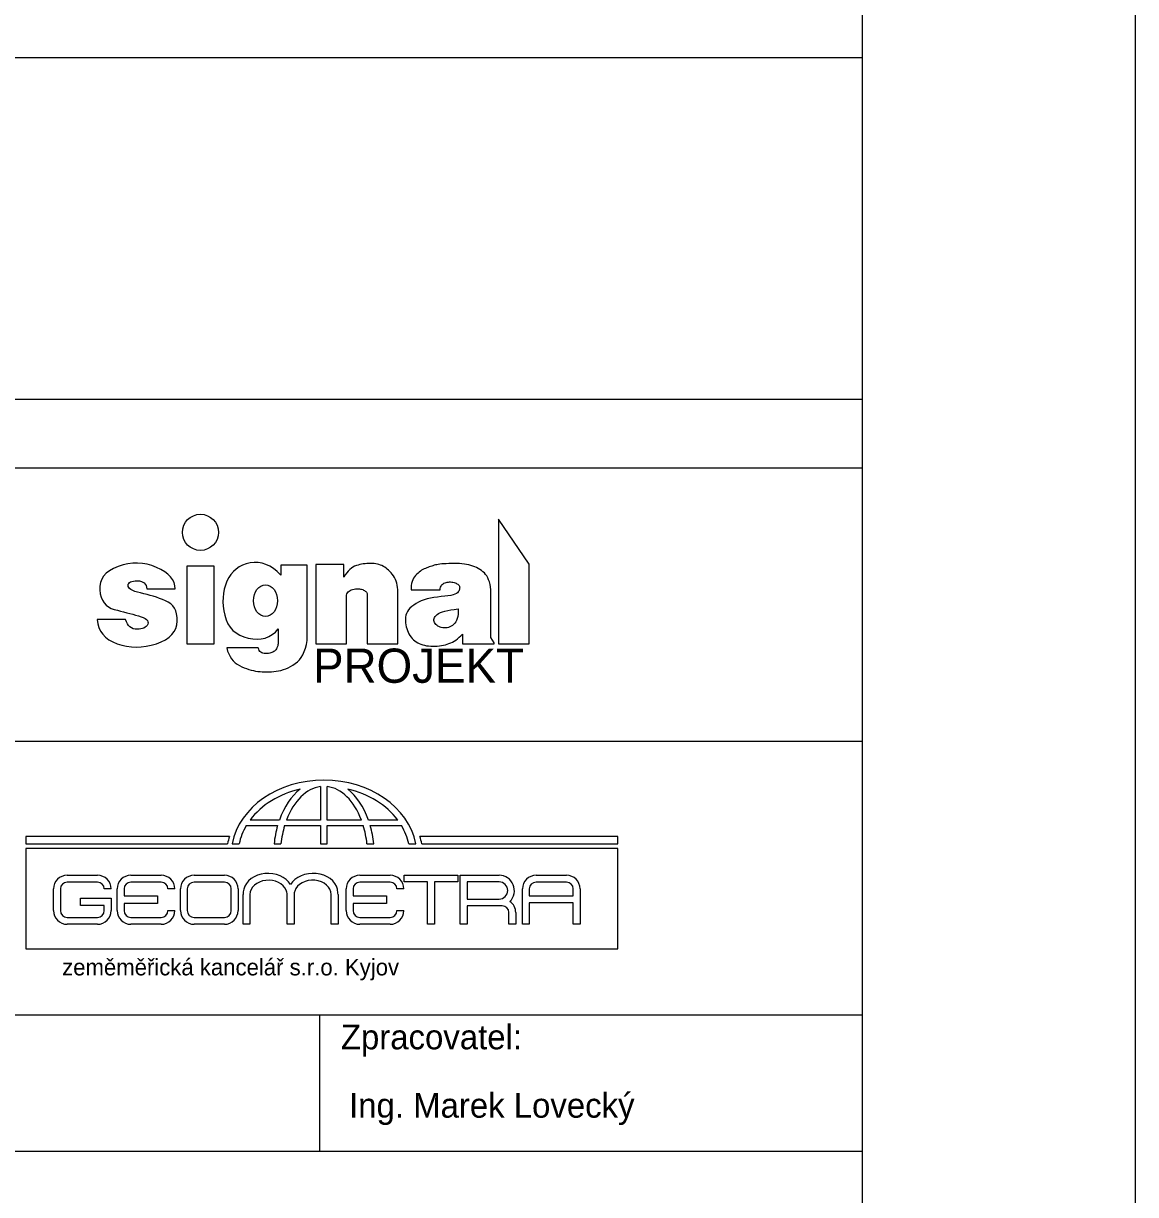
# Model space of a CAD drawing. Extents: x 1391 to 5528, y -6194 to 565.
# Drawn here: x 4054.2 to 4135.6, y -1004.2 to -918.5 of the extents above; entities that cross this region are included whole.
import ezdxf

# ---------------------------------------------------------------- set-up
doc = ezdxf.new("R2010")
doc.units = 0
for name, color, linetype in [('Default', 7, 'Continuous'), ('Vrstva 1', 7, 'Continuous'), ('Vrstva 11', 7, 'Continuous'), ('Vrstva 17', 7, 'Continuous'), ('Vrstva 5', 7, 'Continuous'), ('Vrstva 6', 7, 'Continuous')]:
    doc.layers.add(name, color=color, linetype=linetype)

msp = doc.modelspace()

# ---------------------------------------------------------------- linework, layer by layer
at = {"layer": 'Default'}
msp.add_lwpolyline([(3925.563, -1103.013), (4135.563, -1103.013), (4135.563, -806.013), (3925.563, -806.013)], close=True, dxfattribs=at)
at = {"layer": 'Vrstva 1'}
msp.add_lwpolyline([(3945.563, -826.013), (4115.563, -826.013), (4115.563, -1086.013), (3945.563, -1086.013)], close=True, dxfattribs=at)
at = {"layer": 'Vrstva 11'}
for points in [[(4091.228, -963.892), (4091.228, -958.052), (4088.988, -954.772), (4088.988, -963.892), (4091.228, -963.892)], [(4062.499, -964.127), (4062.861, -964.111), (4063.228, -964.063), (4063.599, -963.984), (4063.975, -963.874), (4064.329, -963.737), (4064.637, -963.581), (4064.898, -963.405), (4065.112, -963.209), (4065.28, -962.993), (4065.4, -962.757), (4065.474, -962.502), (4065.5, -962.226), (4065.49, -961.952), (4065.451, -961.703), (4065.385, -961.479), (4065.291, -961.28), (4065.17, -961.105), (4065.021, -960.955), (4064.844, -960.83), (4064.639, -960.729), (4064.42, -960.643), (4064.198, -960.561), (4063.973, -960.484), (4063.747, -960.411), (4063.518, -960.342), (4063.287, -960.278), (4063.054, -960.218), (4062.818, -960.163), (4062.596, -960.108), (4062.405, -960.049), (4062.244, -959.986), (4062.114, -959.919), (4062.014, -959.848), (4061.945, -959.772), (4061.906, -959.693), (4061.897, -959.61), (4061.914, -959.531), (4061.95, -959.462), (4062.006, -959.404), (4062.082, -959.357), (4062.178, -959.32), (4062.294, -959.295), (4062.429, -959.28), (4062.585, -959.277), (4062.74, -959.287), (4062.875, -959.316), (4062.99, -959.364), (4063.085, -959.429), (4063.16, -959.513), (4063.214, -959.615), (4063.249, -959.736), (4063.263, -959.875), (4065.342, -959.875), (4065.323, -959.633), (4065.261, -959.403), (4065.156, -959.186), (4065.008, -958.982), (4064.817, -958.79), (4064.583, -958.611), (4064.307, -958.445), (4063.987, -958.292), (4063.645, -958.163), (4063.3, -958.068), (4062.952, -958.008), (4062.602, -957.983), (4062.249, -957.993), (4061.894, -958.038), (4061.535, -958.118), (4061.174, -958.232), (4060.836, -958.375), (4060.547, -958.538), (4060.306, -958.721), (4060.114, -958.925), (4059.971, -959.149), (4059.876, -959.394), (4059.83, -959.659), (4059.832, -959.945), (4059.872, -960.227), (4059.938, -960.479), (4060.03, -960.701), (4060.148, -960.894), (4060.293, -961.057), (4060.464, -961.191), (4060.661, -961.295), (4060.885, -961.37), (4061.12, -961.43), (4061.351, -961.49), (4061.578, -961.549), (4061.802, -961.608), (4062.023, -961.667), (4062.239, -961.725), (4062.452, -961.783), (4062.662, -961.841), (4062.854, -961.901), (4063.016, -961.965), (4063.146, -962.034), (4063.246, -962.107), (4063.314, -962.185), (4063.352, -962.268), (4063.359, -962.355), (4063.335, -962.446), (4063.289, -962.534), (4063.228, -962.61), (4063.152, -962.675), (4063.062, -962.728), (4062.958, -962.77), (4062.84, -962.8), (4062.707, -962.818), (4062.559, -962.825), (4062.411, -962.814), (4062.275, -962.781), (4062.152, -962.725), (4062.04, -962.647), (4061.942, -962.546), (4061.855, -962.422), (4061.781, -962.275), (4061.72, -962.107), (4059.639, -962.107), (4059.683, -962.413), (4059.767, -962.696), (4059.89, -962.954), (4060.052, -963.187), (4060.254, -963.397), (4060.496, -963.582), (4060.778, -963.743), (4061.099, -963.88), (4061.442, -963.989), (4061.79, -964.066), (4062.142, -964.112), (4062.499, -964.127)], [(4068.188, -963.892), (4068.188, -958.212), (4066.188, -958.212), (4066.188, -963.892), (4068.188, -963.892)], [(4072.047, -965.935), (4072.216, -965.931), (4072.386, -965.922), (4072.558, -965.909), (4072.731, -965.891), (4072.905, -965.864), (4073.079, -965.825), (4073.253, -965.774), (4073.426, -965.71), (4073.6, -965.635), (4073.772, -965.547), (4073.945, -965.447), (4074.117, -965.335), (4074.282, -965.206), (4074.43, -965.053), (4074.563, -964.877), (4074.679, -964.679), (4074.78, -964.457), (4074.865, -964.212), (4074.934, -963.943), (4074.988, -963.652), (4074.988, -958.132), (4073.068, -958.132), (4073.068, -958.852), (4072.802, -958.598), (4072.531, -958.385), (4072.257, -958.213), (4071.978, -958.082), (4071.695, -957.992), (4071.407, -957.943), (4071.116, -957.935), (4070.82, -957.969), (4070.533, -958.037), (4070.267, -958.134), (4070.024, -958.259), (4069.802, -958.413), (4069.602, -958.595), (4069.423, -958.806), (4069.267, -959.046), (4069.132, -959.314), (4069.022, -959.599), (4068.937, -959.892), (4068.878, -960.193), (4068.845, -960.5), (4068.838, -960.814), (4068.857, -961.136), (4068.901, -961.465), (4068.972, -961.801), (4069.072, -962.125), (4069.205, -962.415), (4069.37, -962.673), (4069.568, -962.899), (4069.799, -963.091), (4070.062, -963.251), (4070.358, -963.379), (4070.687, -963.474), (4071.023, -963.532), (4071.342, -963.549), (4071.643, -963.526), (4071.926, -963.461), (4072.191, -963.357), (4072.438, -963.211), (4072.668, -963.025), (4072.88, -962.798), (4072.88, -963.875), (4072.861, -963.962), (4072.838, -964.044), (4072.81, -964.12), (4072.778, -964.19), (4072.742, -964.255), (4072.701, -964.313), (4072.655, -964.366), (4072.605, -964.414), (4072.55, -964.455), (4072.487, -964.492), (4072.417, -964.523), (4072.34, -964.548), (4072.256, -964.568), (4072.165, -964.583), (4072.067, -964.593), (4071.962, -964.597), (4071.858, -964.591), (4071.765, -964.573), (4071.682, -964.541), (4071.609, -964.496), (4071.546, -964.437), (4071.493, -964.366), (4071.451, -964.281), (4071.418, -964.183), (4069.111, -964.183), (4069.18, -964.41), (4069.264, -964.619), (4069.361, -964.809), (4069.472, -964.981), (4069.596, -965.133), (4069.735, -965.267), (4069.887, -965.382), (4070.053, -965.479), (4070.225, -965.562), (4070.396, -965.636), (4070.565, -965.701), (4070.733, -965.758), (4070.899, -965.807), (4071.064, -965.847), (4071.227, -965.878), (4071.389, -965.9), (4071.551, -965.916), (4071.715, -965.927), (4071.88, -965.933), (4072.047, -965.935)], [(4081.628, -963.892), (4081.628, -960.092), (4081.624, -959.922), (4081.61, -959.759), (4081.586, -959.603), (4081.55, -959.453), (4081.504, -959.309), (4081.447, -959.172), (4081.379, -959.042), (4081.301, -958.918), (4081.216, -958.802), (4081.129, -958.694), (4081.04, -958.594), (4080.949, -958.502), (4080.856, -958.419), (4080.761, -958.344), (4080.664, -958.276), (4080.565, -958.218), (4080.462, -958.166), (4080.356, -958.122), (4080.245, -958.085), (4080.13, -958.054), (4080.011, -958.031), (4079.887, -958.014), (4079.759, -958.004), (4079.627, -958.002), (4079.493, -958.005), (4079.361, -958.013), (4079.229, -958.026), (4079.099, -958.044), (4078.97, -958.067), (4078.842, -958.095), (4078.716, -958.127), (4078.59, -958.165), (4078.467, -958.213), (4078.345, -958.278), (4078.226, -958.36), (4078.11, -958.457), (4077.996, -958.571), (4077.884, -958.702), (4077.775, -958.849), (4077.668, -959.012), (4077.668, -958.092), (4075.628, -958.092), (4075.628, -963.892), (4077.868, -963.892), (4077.868, -960.332), (4077.902, -960.241), (4077.946, -960.16), (4078.001, -960.089), (4078.065, -960.028), (4078.139, -959.977), (4078.223, -959.936), (4078.317, -959.905), (4078.421, -959.884), (4078.527, -959.871), (4078.628, -959.864), (4078.723, -959.864), (4078.814, -959.869), (4078.899, -959.88), (4078.978, -959.898), (4079.053, -959.922), (4079.122, -959.951), (4079.184, -959.986), (4079.238, -960.024), (4079.284, -960.067), (4079.321, -960.112), (4079.35, -960.162), (4079.371, -960.215), (4079.383, -960.272), (4079.388, -960.332), (4079.388, -963.892), (4081.628, -963.892)], [(4084.19, -964.056), (4084.352, -964.054), (4084.51, -964.045), (4084.663, -964.031), (4084.812, -964.011), (4084.956, -963.985), (4085.097, -963.953), (4085.233, -963.916), (4085.364, -963.873), (4085.493, -963.822), (4085.62, -963.76), (4085.746, -963.688), (4085.869, -963.606), (4085.991, -963.513), (4086.112, -963.41), (4086.23, -963.296), (4086.348, -963.172), (4086.348, -963.892), (4088.668, -963.892), (4088.668, -963.812), (4088.428, -963.412), (4088.428, -959.932), (4088.401, -959.728), (4088.365, -959.538), (4088.32, -959.362), (4088.265, -959.201), (4088.201, -959.054), (4088.127, -958.922), (4088.043, -958.804), (4087.95, -958.7), (4087.849, -958.608), (4087.742, -958.522), (4087.628, -958.443), (4087.508, -958.371), (4087.382, -958.306), (4087.25, -958.248), (4087.111, -958.197), (4086.966, -958.153), (4086.814, -958.115), (4086.655, -958.083), (4086.489, -958.056), (4086.315, -958.036), (4086.135, -958.021), (4085.947, -958.011), (4085.751, -958.008), (4085.549, -958.01), (4085.35, -958.016), (4085.166, -958.024), (4084.997, -958.035), (4084.843, -958.047), (4084.703, -958.062), (4084.578, -958.079), (4084.467, -958.099), (4084.372, -958.12), (4084.283, -958.144), (4084.194, -958.17), (4084.104, -958.197), (4084.013, -958.227), (4083.921, -958.259), (4083.829, -958.292), (4083.737, -958.327), (4083.643, -958.365), (4083.55, -958.406), (4083.458, -958.455), (4083.366, -958.51), (4083.276, -958.573), (4083.187, -958.642), (4083.099, -958.717), (4083.012, -958.8), (4082.926, -958.889), (4082.845, -958.987), (4082.776, -959.094), (4082.718, -959.21), (4082.67, -959.336), (4082.633, -959.471), (4082.607, -959.615), (4082.592, -959.769), (4082.588, -959.932), (4084.708, -959.932), (4084.723, -959.836), (4084.747, -959.749), (4084.78, -959.671), (4084.821, -959.602), (4084.872, -959.542), (4084.93, -959.492), (4084.998, -959.45), (4085.073, -959.418), (4085.154, -959.394), (4085.235, -959.376), (4085.317, -959.365), (4085.399, -959.36), (4085.481, -959.361), (4085.565, -959.37), (4085.648, -959.384), (4085.732, -959.406), (4085.813, -959.431), (4085.884, -959.459), (4085.947, -959.489), (4086, -959.521), (4086.045, -959.555), (4086.082, -959.592), (4086.109, -959.63), (4086.128, -959.671), (4086.14, -959.714), (4086.145, -959.759), (4086.144, -959.808), (4086.136, -959.859), (4086.122, -959.913), (4086.103, -959.97), (4086.076, -960.03), (4086.044, -960.093), (4085.993, -960.154), (4085.912, -960.21), (4085.801, -960.261), (4085.659, -960.306), (4085.487, -960.346), (4085.285, -960.381), (4085.052, -960.41), (4084.789, -960.434), (4084.517, -960.461), (4084.258, -960.498), (4084.01, -960.546), (4083.775, -960.605), (4083.553, -960.674), (4083.342, -960.753), (4083.144, -960.843), (4082.958, -960.944), (4082.789, -961.052), (4082.641, -961.165), (4082.513, -961.282), (4082.407, -961.404), (4082.321, -961.53), (4082.256, -961.661), (4082.212, -961.796), (4082.189, -961.935), (4082.181, -962.077), (4082.182, -962.217), (4082.192, -962.356), (4082.211, -962.494), (4082.239, -962.631), (4082.276, -962.766), (4082.322, -962.9), (4082.377, -963.034), (4082.44, -963.162), (4082.51, -963.281), (4082.587, -963.391), (4082.671, -963.493), (4082.761, -963.585), (4082.859, -963.669), (4082.964, -963.744), (4083.075, -963.81), (4083.193, -963.868), (4083.317, -963.918), (4083.447, -963.96), (4083.584, -963.995), (4083.726, -964.022), (4083.875, -964.041), (4084.03, -964.053), (4084.19, -964.056)], [(4084.906, -962.712), (4084.803, -962.691), (4084.708, -962.663), (4084.622, -962.627), (4084.543, -962.584), (4084.472, -962.532), (4084.409, -962.473), (4084.354, -962.407), (4084.307, -962.332), (4084.273, -962.254), (4084.255, -962.177), (4084.254, -962.101), (4084.27, -962.026), (4084.302, -961.952), (4084.351, -961.879), (4084.417, -961.806), (4084.5, -961.735), (4084.603, -961.667), (4084.732, -961.604), (4084.886, -961.546), (4085.065, -961.494), (4085.269, -961.446), (4085.498, -961.405), (4085.753, -961.368), (4086.032, -961.337), (4086.037, -961.535), (4086.028, -961.717), (4086.006, -961.883), (4085.972, -962.033), (4085.924, -962.167), (4085.864, -962.284), (4085.79, -962.385), (4085.704, -962.47), (4085.611, -962.542), (4085.515, -962.601), (4085.418, -962.649), (4085.319, -962.685), (4085.219, -962.709), (4085.116, -962.722), (4085.012, -962.723), (4084.906, -962.712)]]:
    msp.add_lwpolyline(points, dxfattribs=at)
msp.add_circle((4067.188, -955.732), 1.32, dxfattribs=at)
msp.add_ellipse((4071.948, -960.732), major_axis=(0, 1.16), ratio=0.758621, dxfattribs=at)
at = {"layer": 'Vrstva 17'}
for p, q in [((4075.958, -974.326), (4075.958, -976.772)), ((4076.465, -976.772), (4076.465, -974.324)), ((4070.545, -977.183), (4072.832, -977.183)), ((4072.965, -976.772), (4070.82, -976.772)), ((4073.342, -977.183), (4075.958, -977.183)), ((4075.958, -976.772), (4073.482, -976.772)), ((4075.958, -977.183), (4075.958, -978.503)), ((4078.96, -976.772), (4076.465, -976.772)), ((4076.465, -978.503), (4076.465, -977.183)), ((4076.465, -977.183), (4079.099, -977.183)), ((4081.622, -976.772), (4079.477, -976.772)), ((4079.609, -977.183), (4081.897, -977.183)), ((4069.314, -977.972), (4054.433, -977.972)), ((4054.433, -977.972), (4054.433, -978.503)), ((4097.712, -977.972), (4083.233, -977.972)), ((4097.712, -978.503), (4097.712, -977.972)), ((4097.71, -978.848), (4054.427, -978.848)), ((4054.427, -978.848), (4054.427, -986.186)), ((4054.433, -978.503), (4069.176, -978.503)), ((4069.502, -978.503), (4070.019, -978.503)), ((4072.575, -978.503), (4073.075, -978.503)), ((4075.958, -978.503), (4076.465, -978.503)), ((4079.366, -978.503), (4079.866, -978.503)), ((4082.423, -978.503), (4082.94, -978.503)), ((4083.371, -978.503), (4097.712, -978.503)), ((4097.71, -986.186), (4097.71, -978.848)), ((4057.452, -980.814), (4059.663, -980.814)), ((4059.663, -981.313), (4057.452, -981.313)), ((4062.108, -980.814), (4064.319, -980.814)), ((4064.319, -981.313), (4062.108, -981.313)), ((4066.732, -980.814), (4068.943, -980.814)), ((4068.943, -981.313), (4066.732, -981.313)), ((4078.851, -980.814), (4081.061, -980.814)), ((4081.061, -981.313), (4078.851, -981.313)), ((4083.794, -984.396), (4083.794, -981.3)), ((4084.297, -981.3), (4084.297, -984.396)), ((4086.188, -980.814), (4089.032, -980.814)), ((4089.032, -981.303), (4086.692, -981.303)), ((4086.692, -981.303), (4086.692, -982.553)), ((4091.736, -980.814), (4093.947, -980.814)), ((4093.947, -981.313), (4091.736, -981.313)), ((4056.454, -983.398), (4056.454, -981.812)), ((4056.953, -981.812), (4056.953, -983.398)), ((4060.66, -981.812), (4060.162, -981.812)), ((4061.11, -983.398), (4061.11, -981.812)), ((4061.609, -981.812), (4061.609, -982.322)), ((4061.609, -982.322), (4064.052, -982.322)), ((4064.052, -982.322), (4064.052, -982.867)), ((4065.317, -981.812), (4064.818, -981.812)), ((4065.734, -983.398), (4065.734, -981.812)), ((4066.233, -981.812), (4066.233, -983.398)), ((4069.442, -983.398), (4069.442, -981.812)), ((4069.941, -981.812), (4069.941, -983.398)), ((4070.313, -984.396), (4070.313, -982.211)), ((4070.814, -982.211), (4070.814, -984.396)), ((4073.533, -984.396), (4073.533, -982.211)), ((4074.033, -982.211), (4074.033, -984.396)), ((4076.752, -984.396), (4076.752, -982.211)), ((4077.253, -982.211), (4077.253, -984.396)), ((4077.853, -983.398), (4077.853, -981.812)), ((4078.352, -981.812), (4078.352, -982.322)), ((4078.352, -982.322), (4080.795, -982.322)), ((4080.795, -982.322), (4080.795, -982.867)), ((4082.059, -981.812), (4081.56, -981.812)), ((4090.738, -984.396), (4090.738, -981.812)), ((4091.237, -981.812), (4091.237, -982.32)), ((4091.237, -982.32), (4094.446, -982.32)), ((4094.446, -982.32), (4094.446, -981.812)), ((4094.945, -981.812), (4094.945, -984.396)), ((4058.427, -983.02), (4058.427, -982.475)), ((4058.427, -982.475), (4060.66, -982.475)), ((4060.162, -983.02), (4058.427, -983.02)), ((4060.162, -983.398), (4060.162, -983.02)), ((4060.66, -982.475), (4060.66, -983.398)), ((4064.052, -982.867), (4061.609, -982.867)), ((4061.609, -982.867), (4061.609, -983.398)), ((4080.795, -982.867), (4078.352, -982.867)), ((4078.352, -982.867), (4078.352, -983.398)), ((4086.692, -982.553), (4089.032, -982.553)), ((4089.032, -983.041), (4086.692, -983.041)), ((4089.247, -983.045), (4089.032, -983.041)), ((4094.446, -982.824), (4091.237, -982.824)), ((4091.237, -982.824), (4091.237, -984.396)), ((4094.446, -984.396), (4094.446, -982.824)), ((4057.452, -983.897), (4059.663, -983.897)), ((4062.108, -983.897), (4064.319, -983.897)), ((4064.818, -983.398), (4065.317, -983.398)), ((4066.732, -983.897), (4068.943, -983.897)), ((4078.851, -983.897), (4081.061, -983.897)), ((4081.56, -983.398), (4082.059, -983.398)), ((4089.746, -984.396), (4089.746, -983.544)), ((4090.244, -983.544), (4090.244, -984.396)), ((4059.663, -984.396), (4057.452, -984.396)), ((4064.319, -984.396), (4062.108, -984.396)), ((4068.943, -984.396), (4066.732, -984.396)), ((4070.814, -984.396), (4070.313, -984.396)), ((4074.033, -984.396), (4073.533, -984.396)), ((4077.253, -984.396), (4076.752, -984.396)), ((4081.061, -984.396), (4078.851, -984.396)), ((4084.297, -984.396), (4083.794, -984.396)), ((4090.244, -984.396), (4089.746, -984.396)), ((4091.237, -984.396), (4090.738, -984.396)), ((4094.945, -984.396), (4094.446, -984.396)), ((4054.427, -986.186), (4097.71, -986.186))]:
    msp.add_line(p, q, dxfattribs=at)
for points in [[(4083.794, -981.3), (4082.096, -981.3), (4082.096, -980.814), (4086.009, -980.814)], [(4086.009, -980.814), (4086.009, -981.3), (4084.297, -981.3)], [(4086.692, -983.041), (4086.692, -984.396), (4086.188, -984.396), (4086.188, -980.814)]]:
    msp.add_lwpolyline(points, dxfattribs=at)
for centre, radius, start, end in [((4057.452, -981.812), 0.998, 90, 180), ((4057.452, -981.812), 0.499, 90, 180), ((4059.663, -981.812), 0.998, 360, 90), ((4059.663, -981.812), 0.499, 0, 90), ((4062.108, -981.812), 0.998, 90, 180), ((4062.108, -981.812), 0.499, 90, 180), ((4064.319, -981.812), 0.998, 360, 90), ((4064.319, -981.812), 0.499, 0, 90), ((4066.732, -981.812), 0.998, 90, 180), ((4066.732, -981.812), 0.499, 90, 180), ((4068.943, -981.812), 0.998, 360, 90), ((4068.943, -981.812), 0.499, 0, 90), ((4078.851, -981.812), 0.998, 90, 180), ((4078.851, -981.812), 0.499, 90, 180), ((4081.061, -981.812), 0.998, 360, 90), ((4081.061, -981.812), 0.499, 0, 90), ((4089.032, -981.928), 1.114, 314.45734, 90), ((4089.032, -981.928), 0.625, 270, 90), ((4091.736, -981.812), 0.998, 90, 180), ((4091.736, -981.812), 0.499, 90, 180), ((4093.947, -981.812), 0.998, 360, 90), ((4093.947, -981.812), 0.499, 0, 90), ((4072.25, -982.261), 1.938, 166.96576, 178.52091), ((4072.579, -982.275), 0.957, 3.86486, 22.41569), ((4075.266, -982.333), 1.238, 162.61388, 174.3506), ((4075.315, -982.261), 1.938, 1.47909, 13.03424), ((4089.247, -983.544), 0.499, 0, 90), ((4089.247, -983.544), 0.998, 360, 55.44734), ((4057.452, -983.398), 0.998, 180, 270), ((4057.452, -983.398), 0.499, 180, 270), ((4059.663, -983.398), 0.998, 270, 0), ((4059.663, -983.398), 0.499, 270, 0), ((4062.108, -983.398), 0.998, 180, 270), ((4062.108, -983.398), 0.499, 180, 270), ((4064.319, -983.398), 0.998, 270, 0), ((4064.319, -983.398), 0.499, 270, 0), ((4066.732, -983.398), 0.998, 180, 270), ((4066.732, -983.398), 0.499, 180, 270), ((4068.943, -983.398), 0.998, 270, 0), ((4068.943, -983.398), 0.499, 270, 0), ((4078.851, -983.398), 0.998, 180, 270), ((4078.851, -983.398), 0.499, 180, 270), ((4081.061, -983.398), 0.998, 270, 0), ((4081.061, -983.398), 0.499, 270, 0)]:
    msp.add_arc(centre, radius, start, end, dxfattribs=at)
for centre, major_axis, ratio, start_param, end_param in [((4076.221, -979.376), (-6.804, 0), 0.811768, 3.300239, 6.124539), ((4076.221, -979.376), (-6.296, 0), 0.804826, 4.992897, 5.743383), ((4076.221, -979.376), (0, 5.524), 0.668443, 0.491666, 1.079789), ((4076.221, -979.376), (0, 5.067), 0.630136, 0.08224, 1.030995), ((4076.221, -979.376), (0, 5.067), 0.630136, 5.252191, 6.206521), ((4076.221, -979.376), (0, 5.524), 0.668443, 5.203397, 5.79152), ((4076.221, -979.376), (-6.296, 0), 0.804826, 3.681394, 4.431881), ((4076.221, -979.376), (-6.296, 0), 0.804826, 5.835664, 6.110118), ((4076.221, -979.376), (0, 5.524), 0.668443, 1.16256, 1.41215), ((4076.221, -979.376), (0, 5.067), 0.630136, 1.123275, 1.397729), ((4076.221, -979.376), (0, 5.067), 0.630136, 4.885456, 5.159911), ((4076.221, -979.376), (0, 5.524), 0.668443, 4.871035, 5.120625), ((4076.221, -979.376), (-6.296, 0), 0.804826, 3.31466, 3.589114), ((4075.895, -979.376), (-6.804, 0), 0.811768, 6.026233, 6.124539), ((4076.653, -979.376), (-6.804, 0), 0.811768, 3.300239, 3.398545), ((4072.142, -982.055), (1.805, 0), 0.766187, 0.429647, 2.97338), ((4075.424, -982.055), (-1.805, 0), 0.766187, 3.309805, 5.853538), ((4072.167, -982.211), (1.354, 0), 0.766187, 0.29376, 3.141593), ((4075.398, -982.211), (-1.354, 0), 0.766187, 3.141593, 6.041607)]:
    msp.add_ellipse(centre, major_axis=major_axis, ratio=ratio, start_param=start_param, end_param=end_param, dxfattribs=at)
at = {"layer": 'Vrstva 5'}
msp.add_lwpolyline([(3945.563, -921.013), (4115.563, -921.013), (4115.563, -946.013), (3945.563, -946.013)], close=True, dxfattribs=at)
at = {"layer": 'Vrstva 6'}
for p, q in [((3945.563, -971.013), (4115.563, -971.013)), ((3945.563, -991.013), (4115.563, -991.013)), ((4075.913, -1001.013), (4075.913, -991.013))]:
    msp.add_line(p, q, dxfattribs=at)
msp.add_lwpolyline([(3945.563, -951.013), (4115.563, -951.013), (4115.563, -1001.013), (3945.563, -1001.013)], close=True, dxfattribs=at)

# ---------------------------------------------------------------- texts
at = {"layer": 'Vrstva 11'}
msp.add_text('PROJEKT', height=2.5, dxfattribs=at).set_placement((4075.428, -966.735))
at = {"layer": 'Vrstva 17'}
msp.add_text('zeměměřická kancelář s.r.o. Kyjov', height=1.20984, dxfattribs=at).set_placement((4057.079, -988.135))
at = {"layer": 'Vrstva 6'}
for s, p in [('Zpracovatel:', (4077.459, -993.54)), ('Ing. Marek Lovecký', (4078.06, -998.54))]:
    msp.add_text(s, height=1.8, dxfattribs=at).set_placement(p)

doc.saveas('drawing.dxf')
